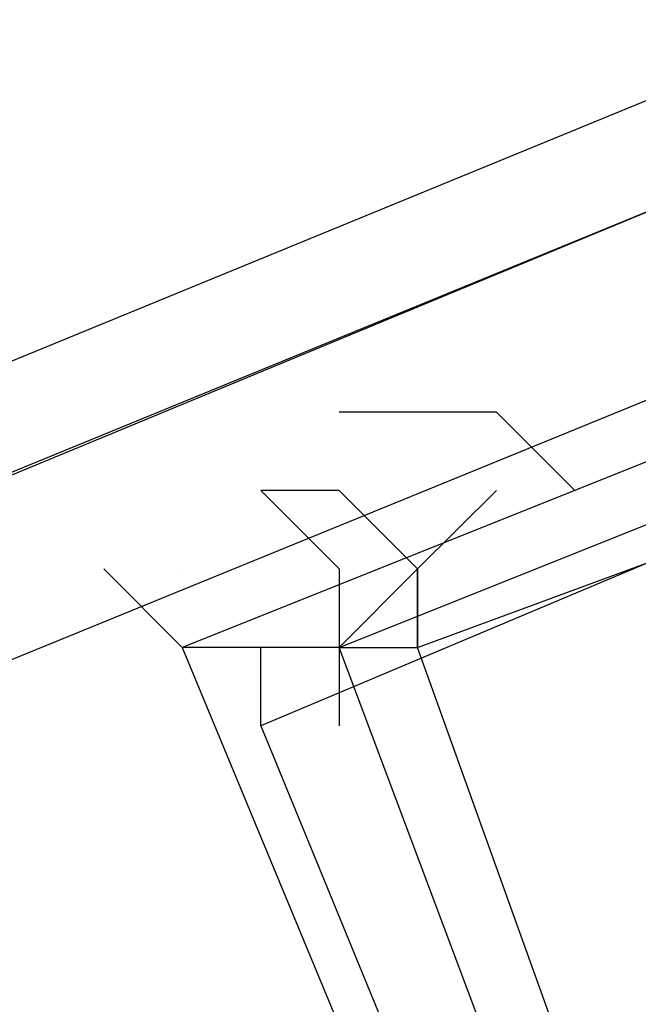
# Model space of a CAD drawing. Header units: feet. Extents: x -79 to 198, y -22 to 181.
# Tile 584 of 656: x 48.186 to 48.291, y 146.584 to 146.751. Entities that reach past the tile are written whole.
import ezdxf

# ---------------------------------------------------------------- set-up
doc = ezdxf.new("R2010")
doc.units = ezdxf.units.FT
doc.layers.add('A-LINEA', color=7, linetype='CONTINUOUS')

msp = doc.modelspace()

# ---------------------------------------------------------------- linework, layer by layer
at = {"layer": 'A-LINEA'}
msp.add_line((48.2267, 146.6711), (48.2267, 146.6711), dxfattribs=at)
msp.add_line((48.2267, 146.6711), (48.2267, 146.6711), dxfattribs=at)
for points in [[(48.44, 146.0978), (48.7067, 146.2044), (48.48, 146.7511), (48.2133, 146.6444), (48.44, 146.0978)], [(48.44, 146.0978), (48.7067, 146.2044), (48.48, 146.7511), (48.2133, 146.6444), (48.44, 146.0978)], [(48.7067, 146.2044), (48.44, 146.1111), (48.24, 146.6444), (48.5067, 146.7511), (48.7067, 146.2044)], [(48.7067, 146.2044), (48.44, 146.1111), (48.24, 146.6444), (48.5067, 146.7511), (48.7067, 146.2044)], [(44.6533, 145.2444), (48.2933, 146.7378), (48.3067, 146.7378), (48.3067, 146.7244), (44.6667, 145.2311), (44.6533, 145.2311), (44.6533, 145.2444)], [(44.6533, 145.2444), (48.2933, 146.7378), (48.3067, 146.7378), (48.3067, 146.7244), (44.6667, 145.2311), (44.6533, 145.2311), (44.6533, 145.2444)], [(48.44, 146.1111), (48.6933, 146.2178), (48.48, 146.7378), (48.2267, 146.6311), (48.44, 146.1111)], [(48.44, 146.1111), (48.6933, 146.2178), (48.48, 146.7378), (48.2267, 146.6311), (48.44, 146.1111)], [(48.6933, 146.2178), (48.44, 146.1244), (48.2533, 146.6444), (48.5067, 146.7378), (48.6933, 146.2178)], [(48.6933, 146.2178), (48.44, 146.1244), (48.2533, 146.6444), (48.5067, 146.7378), (48.6933, 146.2178)], [(44.6667, 145.2178), (48.3067, 146.7244), (48.32, 146.7111), (48.32, 146.6978), (44.6667, 145.2044), (44.6667, 145.2178)], [(44.6667, 145.2178), (48.3067, 146.7244), (48.32, 146.7111), (48.32, 146.6978), (44.6667, 145.2044), (44.6667, 145.2178)], [(48.2533, 146.6844), (48.24, 146.6844), (48.24, 146.6844)], [(48.2533, 146.6844), (48.24, 146.6844), (48.24, 146.6844)], [(48.28, 146.6711), (48.2667, 146.6844), (48.2667, 146.6844), (48.2533, 146.6844), (48.2533, 146.6844)], [(48.28, 146.6711), (48.2667, 146.6844), (48.2667, 146.6844), (48.2533, 146.6844), (48.2533, 146.6844)], [(48.24, 146.6711), (48.2267, 146.6711), (48.2267, 146.6711), (48.2267, 146.6711), (48.24, 146.6578), (48.24, 146.6578), (48.24, 146.6578), (48.24, 146.6578), (48.24, 146.6444), (48.24, 146.6444), (48.24, 146.6444), (48.2533, 146.6444), (48.2533, 146.6444), (48.2533, 146.6578), (48.2533, 146.6578), (48.2533, 146.6578), (48.2533, 146.6578), (48.2533, 146.6578), (48.2667, 146.6711), (48.2667, 146.6711)], [(48.2267, 146.6711), (48.2267, 146.6711), (48.2267, 146.6711)], [(48.24, 146.6711), (48.2267, 146.6711), (48.2267, 146.6711), (48.2267, 146.6711), (48.24, 146.6578), (48.24, 146.6578), (48.24, 146.6578), (48.24, 146.6578), (48.24, 146.6444), (48.24, 146.6444), (48.24, 146.6444), (48.2533, 146.6444), (48.2533, 146.6444), (48.2533, 146.6578), (48.2533, 146.6578), (48.2533, 146.6578), (48.2533, 146.6578), (48.2533, 146.6578), (48.2667, 146.6711), (48.2667, 146.6711)], [(48.2267, 146.6711), (48.2267, 146.6711), (48.2267, 146.6711)], [(48.24, 146.6711), (48.24, 146.6711), (48.24, 146.6711), (48.2533, 146.6578), (48.2533, 146.6578), (48.24, 146.6444), (48.24, 146.6444), (48.24, 146.6444), (48.24, 146.6444), (48.24, 146.6444), (48.24, 146.6311), (48.24, 146.6311)], [(48.24, 146.6711), (48.24, 146.6711), (48.24, 146.6711), (48.2533, 146.6578), (48.2533, 146.6578), (48.24, 146.6444), (48.24, 146.6444), (48.24, 146.6444), (48.24, 146.6444), (48.24, 146.6444), (48.24, 146.6311), (48.24, 146.6311)], [(48.2267, 146.6311), (48.2267, 146.6311), (48.2267, 146.6311), (48.2267, 146.6444), (48.2267, 146.6444), (48.2267, 146.6444), (48.2133, 146.6444), (48.2133, 146.6444), (48.2, 146.6578), (48.2, 146.6578)], [(48.2267, 146.6311), (48.2267, 146.6311), (48.2267, 146.6311), (48.2267, 146.6444), (48.2267, 146.6444), (48.2267, 146.6444), (48.2133, 146.6444), (48.2133, 146.6444), (48.2, 146.6578), (48.2, 146.6578)], [(48.2133, 146.6578), (48.2133, 146.6578), (48.2133, 146.6578)], [(48.2133, 146.6578), (48.2133, 146.6578), (48.2133, 146.6578)], [(48.2533, 146.6578), (48.2533, 146.6578), (48.2533, 146.6578), (48.2533, 146.6578), (48.2533, 146.6444)], [(48.2533, 146.6578), (48.2533, 146.6578), (48.2533, 146.6578), (48.2533, 146.6578), (48.2533, 146.6444)], [(48.24, 146.6444), (48.2267, 146.6444), (48.2267, 146.6444), (48.2267, 146.6444), (48.2267, 146.6444)], [(48.24, 146.6444), (48.2267, 146.6444), (48.2267, 146.6444), (48.2267, 146.6444), (48.2267, 146.6444)]]:
    msp.add_lwpolyline(points, dxfattribs=at)

doc.saveas('drawing.dxf')
